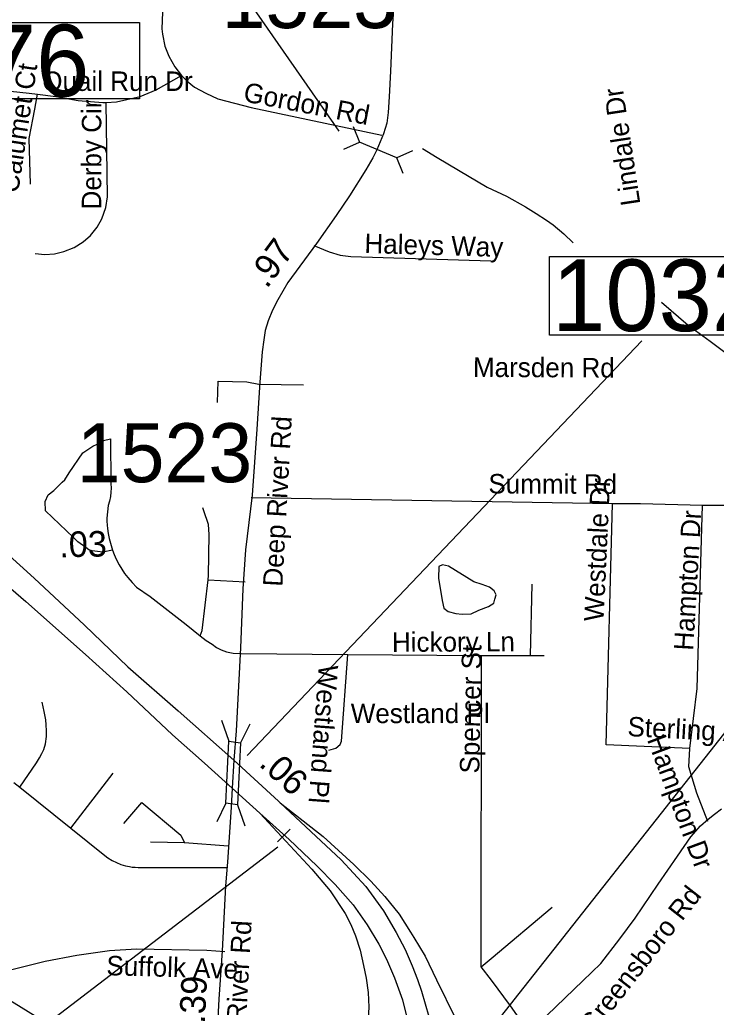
# Model space of a CAD drawing. Extents: x 1662474 to 1856135, y 779280 to 917889.
# Drawn here: x 1709768 to 1713168, y 814512 to 819336 of the extents above; entities that cross this region are included whole.
import ezdxf

# ---------------------------------------------------------------- set-up
doc = ezdxf.new("R2010")
doc.units = 0
for name, color, linetype in [('Cogo Default Point CELL', 7, 'Continuous'), ('Exist Hydrographic Misc Water Feature', 7, 'Continuous'), ('Exist Hydrographic Pond Under 1500 Sq Ft', 7, 'Continuous'), ('Exist Hydrographic River Shore Label', 7, 'Continuous'), ('Exist Road Non-System Type 51', 7, 'Continuous'), ('Exist Road Non-System Type 51 Label', 7, 'Continuous'), ('Exist Road Primary Interstate Ramp 1 Lane Attributed', 7, 'Continuous'), ('Exist Road Primary US Divided Attributed', 7, 'Continuous'), ('Exist Road Primary US Mileage Hundredths English Label', 7, 'Continuous'), ('Exist Road Primary US Structure Ovrhead Sign CELL', 7, 'Continuous'), ('Exist Road Secondary Structure Culvert CELL', 7, 'Continuous'), ('Exist Road Secondary Structure Standard Bridge CELL', 7, 'Continuous'), ('Exist Road Secondary Structure Standard Bridge Number Label', 7, 'Continuous'), ('Exist Road Secondary Type 51 Attributed', 7, 'Continuous'), ('Exist Road Secondary Type 51 Label', 7, 'Continuous'), ('Exist Vertical Profile Horizontal Axis Label Major', 7, 'Continuous'), ('Prop DGN Element Guardrail', 7, 'Continuous'), ('Prop Horizontal Alignment Station Label', 7, 'Continuous')]:
    doc.layers.add(name, color=color, linetype=linetype)

msp = doc.modelspace()

# ---------------------------------------------------------------- linework, layer by layer
at = {"layer": 'Exist Hydrographic Misc Water Feature'}
for points in [[(1711734.4, 818707.7), (1711805.9, 818663), (1711909.4, 818602), (1712050.6, 818518.7), (1712144.2, 818473.7), (1712237.7, 818422.8), (1712289.5, 818390.3), (1712339.1, 818357.8), (1712373, 818333.5), (1712424.6, 818291), (1712470.1, 818246.6)], [(1709720.3, 814547.5), (1709865.4, 814458.1)]]:
    msp.add_lwpolyline(points, dxfattribs=at)
at = {"layer": 'Exist Hydrographic Pond Under 1500 Sq Ft'}
msp.add_lwpolyline([(1711984.8, 816590.1), (1711861.7, 816667.8), (1711832.8, 816673.3), (1711814.7, 816666), (1711812.9, 816608.2), (1711831, 816499.6), (1711838.2, 816461.6), (1711859.9, 816445.4), (1711897.9, 816436.3), (1711928.7, 816432.7), (1711972.1, 816434.5), (1712010.1, 816452.6), (1712057.2, 816470.7), (1712082.5, 816487), (1712087.9, 816505.1), (1712093.4, 816526.8), (1712084.3, 816546.7), (1712060.8, 816564.7), (1712026.4, 816577.4), (1711984.8, 816590.1)], dxfattribs=at)
at = {"layer": 'Exist Hydrographic River Shore Label'}
msp.add_line((1711028.4, 815293.7), (1709114, 813830.5), dxfattribs=at)
at = {"layer": 'Exist Road Non-System Type 51'}
for p, q in [((1710936, 817555.8), (1711153.9, 817553.2)), ((1710897.4, 817003), (1712662.1, 816972.6)), ((1713102.1, 816964.2), (1713442.5, 816965.5)), ((1710687.6, 816600.9), (1710868.8, 816591.2)), ((1712261.1, 816229.9), (1712269.2, 816578.4)), ((1710849.4, 816240.4), (1711369.6, 816236.1)), ((1711369.6, 816236.1), (1712021.8, 816231.2)), ((1712020.5, 814709.7), (1712021.8, 816231.2)), ((1712021.8, 816231.2), (1712261.1, 816229.9)), ((1712261.1, 816229.9), (1712328.4, 816230.6)), ((1710017.9, 815386.5), (1710223.6, 815656.4)), ((1709739.1, 815610.7), (1709768.6, 815587.4)), ((1709768.6, 815587.4), (1710017.9, 815386.5)), ((1710572.5, 815314.9), (1710406.9, 815319.4)), ((1710785.4, 815299.7), (1710572.5, 815314.9))]:
    msp.add_line(p, q, dxfattribs=at)
for points in [[(1710476.4, 819657.1), (1710461.6, 819292.2), (1710464.4, 819266), (1710477.1, 819207.8), (1710496.4, 819158.1), (1710525.2, 819106.2), (1710557.8, 819064.2)], [(1709082.8, 819067.1), (1709174.8, 819039.6), (1709284.4, 818998.2), (1709355.6, 818978.1), (1709450.1, 818971.5), (1709544.6, 818976.2), (1709644.6, 818985.9), (1709722.6, 818987.5), (1709814.2, 818977.2), (1709854.1, 818972)], [(1710190.1, 818932.2), (1710241, 818935.2), (1710355.4, 818960.8), (1710433.6, 818994.4), (1710557.8, 819064.2)], [(1710557.8, 819064.2), (1710585.9, 819035.9), (1710622.1, 819006.7), (1710676.6, 818977.5), (1710736, 818950), (1710897.4, 818908.2), (1711536.2, 818772)], [(1709820.8, 818532.4), (1709813.4, 818755.5), (1709841.5, 818900.1), (1709854.1, 818972)], [(1709854.1, 818972), (1709944.9, 818960.8), (1710052.9, 818941.4), (1710173.2, 818931.1), (1710190.1, 818932.2)], [(1709843.4, 818194.6), (1709891.1, 818190.2), (1709938.4, 818193), (1709984.2, 818203.5), (1710033.1, 818222.9), (1710077.5, 818250.5), (1710112.9, 818282), (1710146, 818322.7), (1710169.4, 818363.9), (1710188.5, 818418.5), (1710196.6, 818470.5), (1710190.1, 818932.2)], [(1711204.5, 818233.2), (1711279, 818203.2), (1711332.7, 818186.1), (1711385.3, 818179.4), (1712068.2, 818158.2)], [(1713442.5, 816965.5), (1713461.9, 817518), (1713328.6, 817621.4), (1713139.1, 817764.7), (1713030.9, 817842.9), (1712901.9, 817954.4)], [(1710734.1, 817466.5), (1710736.2, 817571.2), (1710877.4, 817568.1), (1710936, 817555.8)], [(1710221.6, 816744.5), (1710174.6, 816736.1), (1710121, 816742.4), (1710106.1, 816746.9), (1710091.1, 816757.4), (1710052.5, 816785.2), (1710029.9, 816807.5), (1709996.6, 816838.8), (1709893.5, 816936.9), (1709892.1, 816983.6), (1709907.1, 817015.1), (1709933.9, 817037.4), (1709974.9, 817077.9), (1709989, 817088.6), (1710009, 817123.2), (1710075.9, 817220.1), (1710124.4, 817252.4), (1710146.8, 817263.7), (1710177.8, 817281), (1710210.5, 817288.6), (1710213.1, 817070.5), (1710214.1, 817047.7), (1710213.4, 817028), (1710211.1, 817007.8), (1710206.6, 816984.9), (1710199.5, 816962.6), (1710196.1, 816932.4), (1710194, 816902.2), (1710194, 816887.2), (1710195.1, 816867.1), (1710196.6, 816850.9), (1710200.4, 816826.7), (1710204.5, 816802.5), (1710221.6, 816744.5)], [(1710687.6, 816600.9), (1710690.1, 816621.4), (1710692.1, 816821.2), (1710689.5, 816870.8), (1710666.6, 816937.4), (1710661.6, 816952.4)], [(1713039.9, 815777.1), (1712630.9, 815794.9), (1712662.1, 816972.6)], [(1712662.1, 816972.6), (1712797.9, 816972.4), (1713102.1, 816964.2)], [(1713039.9, 815777.1), (1713075.4, 816068.7), (1713102.1, 816964.2)], [(1710221.6, 816744.5), (1710229.1, 816724.6), (1710238.9, 816701.8), (1710254.1, 816673.4), (1710266.6, 816652.1), (1710280.1, 816631.4), (1710295.1, 816612), (1710316.6, 816587), (1710338.9, 816563.7), (1710404.8, 816518.5), (1710580.1, 816382.1), (1710648.9, 816326.9)], [(1710648.9, 816326.9), (1710658.6, 816352.9), (1710687.6, 816600.9)], [(1710648.9, 816326.9), (1710678, 816303.6), (1710707.4, 816285.2), (1710728.6, 816270.2), (1710750.9, 816258.2), (1710778, 816247.9), (1710810.2, 816242.7), (1710849.4, 816240.4)], [(1711276.6, 815768.4), (1711311, 815778.1), (1711332.4, 815795.4), (1711339.4, 815812.5), (1711369.6, 816236.1)], [(1709768.6, 815587.4), (1709850.4, 815706.8), (1709865.4, 815730.6), (1709875.9, 815751.4), (1709885.1, 815771.9), (1709894.2, 815798.9), (1709898.8, 815834.2), (1709898.8, 815863.4), (1709897.6, 815892.6), (1709895.6, 815917), (1709887.4, 815956.4), (1709877.8, 816003.1)], [(1713127.2, 815419.6), (1713073.5, 815558.2), (1713034.1, 815687.6), (1713039.9, 815777.1)], [(1710276.1, 815410.7), (1710364.9, 815513), (1710555.1, 815353.2), (1710572.5, 815314.9)], [(1710017.9, 815386.5), (1710183.8, 815253.5), (1710199, 815242.2), (1710219.4, 815229.9), (1710240.1, 815219.1), (1710262.2, 815210.4), (1710285.1, 815203.6), (1710303.4, 815199.4), (1710317.6, 815197.4), (1710331.8, 815196), (1710346, 815195.2), (1710781.9, 815194.9)], [(1712020.5, 814709.7), (1712070.4, 814749.9), (1712367.1, 815001)], [(1709608.1, 814654.2), (1709729.6, 814696.5), (1709892.9, 814736.9), (1710046.8, 814766.1), (1710207.1, 814789.2), (1710337.6, 814797.4), (1710681.6, 814790.8), (1710768.8, 814784.7)], [(1712249.1, 814377.4), (1712195.5, 814474.8), (1712163.2, 814519.1), (1712071.6, 814644.2), (1712020.5, 814709.7)]]:
    msp.add_lwpolyline(points, dxfattribs=at)
at = {"layer": 'Exist Road Primary Interstate Ramp 1 Lane Attributed'}
for points in [[(1711039.5, 815510.5), (1711250.2, 815346.4), (1711399.5, 815209.6), (1711482, 815128.2), (1711549.8, 815053), (1711619.8, 814967.4), (1711675.1, 814878.6), (1711691.8, 814853.6), (1711747.9, 814762.8), (1711803, 814645.8), (1711894.9, 814457.6), (1711952.3, 814359), (1711995.9, 814292.4), (1712048.2, 814198.3)], [(1710940.5, 815460.4), (1711193.9, 815186.3), (1711283, 815081.6), (1711356.1, 814970.5), (1711384.2, 814916.9), (1711407, 814860.7), (1711429.4, 814790.8), (1711446.6, 814717.2), (1711459.1, 814654.8), (1711469.1, 814585), (1711471.6, 814512.6), (1711464, 814381.5), (1711465.7, 814261.8), (1711457.2, 814160.8), (1711457.2, 814092.4), (1711455.5, 814025.7), (1711458.9, 813986.3), (1711468.2, 813931.3), (1711483.6, 813871.4), (1711514, 813786.3)]]:
    msp.add_lwpolyline(points, dxfattribs=at)
at = {"layer": 'Exist Road Primary US Divided Attributed'}
for points in [[(1707219.7, 820103.2), (1707404.1, 819753.3), (1707578.1, 819435.4), (1707727.2, 819157.1), (1707861.4, 818902.1), (1707983.2, 818678.2), (1708148.2, 818395.5), (1708317.2, 818104.9), (1708435.1, 817929.6), (1708539.4, 817773.3), (1708663.8, 817616.9), (1708868.3, 817392.4), (1709091.3, 817152.5), (1709216.8, 817031.2), (1709323.8, 816936.7), (1709422.5, 816846.2), (1709637.5, 816633.5), (1709797.9, 816493.7), (1710089.7, 816236.2), (1710290.6, 816053.2), (1710513.8, 815843.5), (1710670.1, 815705.2), (1710805.1, 815582)], [(1707463.7, 819892.5), (1707545.5, 819731.7), (1707631.3, 819561.8), (1707797.1, 819246), (1708006.1, 818864.1), (1708188.7, 818538), (1708359.3, 818235.9), (1708449.1, 818092.3), (1708498.3, 818012.3), (1708582.4, 817893), (1708663.8, 817784.6), (1708780.4, 817641), (1708918.7, 817481), (1709100.4, 817288.6), (1709208.9, 817180.2), (1709386.5, 817010.8), (1709608.9, 816815.7), (1709839.2, 816608.6), (1710085, 816378.3), (1710296.3, 816174.8), (1710542.1, 815959.9), (1710812.6, 815718.8)], [(1710812.6, 815718.8), (1711030.6, 815518.8), (1711039.5, 815510.5)], [(1710805.1, 815582), (1710940.5, 815460.4)], [(1711039.5, 815510.5), (1711189.5, 815370.6), (1711337.8, 815233), (1711457.8, 815102.5)], [(1710940.5, 815460.4), (1711083.6, 815331.8), (1711218.6, 815202.6), (1711307.8, 815111.9), (1711395.4, 815012.8), (1711464.8, 814915.2), (1711521.3, 814819.9), (1711558.6, 814747.5), (1711598, 814656.5), (1711636.4, 814548.2), (1711673.1, 814403.9), (1711701.4, 814262.8), (1711730.8, 814057.3), (1711748.7, 813929)], [(1711457.8, 815102.5), (1711543.8, 814983.4), (1711606.2, 814878.3), (1711649.2, 814795), (1711684.4, 814715.4), (1711710.3, 814647.6), (1711729.6, 814590.7), (1711764.9, 814467.4), (1711800.2, 814273.4), (1711835.5, 814051.1), (1711842.5, 814008.4)]]:
    msp.add_lwpolyline(points, dxfattribs=at)
at = {"layer": 'Exist Road Primary US Structure Ovrhead Sign CELL'}
msp.add_line((1711026.5, 815319.9), (1711089.1, 815382.5), dxfattribs=at)
at = {"layer": 'Exist Road Secondary Structure Culvert CELL'}
for p, q in [((1711396, 818815.2), (1711426.1, 818737.5)), ((1711350.1, 818703.4), (1711426.1, 818737.5)), ((1711609.6, 818662.2), (1711426.1, 818737.5)), ((1711685.5, 818696.4), (1711609.6, 818662.2)), ((1711639.6, 818584.5), (1711609.6, 818662.2))]:
    msp.add_line(p, q, dxfattribs=at)
at = {"layer": 'Exist Road Secondary Structure Standard Bridge CELL'}
for p, q in [((1710753.7, 815914.3), (1710788.8, 815811.5)), ((1710891.1, 815895.9), (1710846.4, 815803.8)), ((1710775, 815509.5), (1710730.3, 815417.4)), ((1710831.3, 815502), (1710866.4, 815399.2))]:
    msp.add_line(p, q, dxfattribs=at)
msp.add_lwpolyline([(1710846.4, 815803.8), (1710831.6, 815501.9), (1710773.9, 815509.6), (1710788.8, 815811.5)], close=True, dxfattribs=at)
at = {"layer": 'Exist Road Secondary Structure Standard Bridge Number Label'}
for p, q in [((1710878.3, 815742), (1712805.3, 817768)), ((1711868.1, 814150.7), (1714083.3, 816961.9))]:
    msp.add_line(p, q, dxfattribs=at)
msp.add_lwpolyline([(1712353.9, 818179.4), (1713602.1, 818179.4), (1713602.1, 817795.2), (1712353.9, 817795.2)], close=True, dxfattribs=at)
at = {"layer": 'Exist Road Secondary Type 51 Attributed'}
for points in [[(1711596.7, 819435.7), (1711587.8, 819316.3), (1711578.2, 819085.4), (1711572.2, 818960.2), (1711566.9, 818882.3), (1711560.6, 818831.7), (1711544.7, 818778.8), (1711511.5, 818701.3), (1711492.3, 818660.9), (1711457.2, 818602.2), (1711378.2, 818476.6), (1711312.1, 818379.4), (1711217.3, 818242.7), (1711077.5, 818053.2), (1711027.6, 817968.4), (1711002.1, 817916.9), (1710980.9, 817865.9), (1710966.5, 817818.7), (1710959.8, 817772.1), (1710951.6, 817713.8), (1710941, 817566.1), (1710925.9, 817336.4), (1710902.3, 817014.6), (1710870.3, 816747), (1710857.3, 816556.4), (1710846.3, 816267.8), (1710825.3, 815862.3), (1710812.6, 815718.8)], [(1710812.6, 815718.8), (1710805.1, 815582)], [(1710805.1, 815582), (1710799.6, 815489.2), (1710782.7, 815221.1), (1710772.8, 815105.5), (1710756.2, 814787.4), (1710740.6, 814551.7), (1710719.3, 814144.6), (1710705, 813798.6), (1710704, 813538.9)], [(1712343.3, 814474.1), (1712517.5, 814641.6), (1712604.5, 814726.4), (1712698.1, 814846.1), (1712772.1, 814948.3), (1712885.2, 815113.6), (1712978.8, 815250.7), (1713044.1, 815344.2), (1713092, 815398.6), (1713129.6, 815430.5), (1713159.5, 815455.4), (1713193.3, 815481.9)]]:
    msp.add_lwpolyline(points, dxfattribs=at)
at = {"layer": 'Exist Vertical Profile Horizontal Axis Label Major'}
msp.add_line((1711327.3, 818791.6), (1709826.6, 820954.7), dxfattribs=at)
at = {"layer": 'Prop Horizontal Alignment Station Label'}
msp.add_lwpolyline([(1708823.2, 819322.3), (1710352.9, 819322.3), (1710352.9, 818949.1), (1708823.2, 818949.1)], close=True, dxfattribs=at)

# ---------------------------------------------------------------- texts
at = {"layer": 'Cogo Default Point CELL'}
for p in [(1710753.2, 819295.3), (1710046.4, 817077.1)]:
    msp.add_text('1523', height=288, dxfattribs=at).set_placement(p)
at = {"layer": 'Exist Road Non-System Type 51 Label'}
for s, rotation, p in [('Calumet Ct', 81.474, (1709760.3, 818486.3)), ('Gordon Rd', 349.1636, (1710855.3, 818938.4)), ('Lindale Dr', 98.6232, (1712798.4, 818436)), ('Derby Cir', 89.9361, (1710165.9, 818409.6)), ('Haleys Way', 358.343, (1711450, 818196.9)), ('Marsden Rd', 359.7243, (1711980.7, 817591.5)), ('Summit Rd', 359.7879, (1712056, 817022.3)), ('Westdale Dr', 87.3034, (1712618, 816395.8)), ('Hampton Dr', 86.6456, (1713055.9, 816252.9)), ('Hickory Ln', 0.271, (1711585.4, 816248.3)), ('Spencer St', 89.0166, (1712011.4, 815653.6)), ('Westland Pl', 265.766, (1711228.3, 816187.9)), ('Sterling Ave', 356.9951, (1712733.4, 815837.2)), ('Hampton Dr', 290.4222, (1712829.3, 815820.6)), ('Suffolk Ave', 358.4096, (1710190.2, 814669.2))]:
    msp.add_text(s, height=95, rotation=rotation, dxfattribs=at).set_placement(p)
for s, p in [('Quail Run Dr', (1709878.1, 818988.4)), ('Westland Pl', (1711384.2, 815900.4))]:
    msp.add_text(s, height=95, dxfattribs=at).set_placement(p)
at = {"layer": 'Exist Road Primary US Mileage Hundredths English Label'}
msp.add_text('.06', height=125, rotation=317.4799, dxfattribs=at).set_placement((1710931, 815695))
at = {"layer": 'Exist Road Secondary Structure Standard Bridge Number Label'}
msp.add_text('1032', height=350, dxfattribs=at).set_placement((1712366.5, 817815))
at = {"layer": 'Exist Road Secondary Type 51 Label'}
for s, rotation, p in [('Deep River Rd', 86.8148, (1711050.1, 816565.4)), ('Greensboro Rd', 51.9968, (1712566.6, 814373.1)), ('Deep River Rd', 86.8148, (1710854.2, 814102.2))]:
    msp.add_text(s, height=95, rotation=rotation, dxfattribs=at).set_placement(p)
at = {"layer": 'Prop DGN Element Guardrail'}
for s, rotation, p in [('.97', 53.5991, (1710974.6, 818019)), ('.03', 1.0092, (1709962.1, 816710.4)), ('.39', 87.0205, (1710671.2, 814430.4))]:
    msp.add_text(s, height=125, rotation=rotation, dxfattribs=at).set_placement(p)
at = {"layer": 'Prop Horizontal Alignment Station Label'}
msp.add_text('L1076', height=350, dxfattribs=at).set_placement((1708806.5, 818962))

doc.saveas('drawing.dxf')
